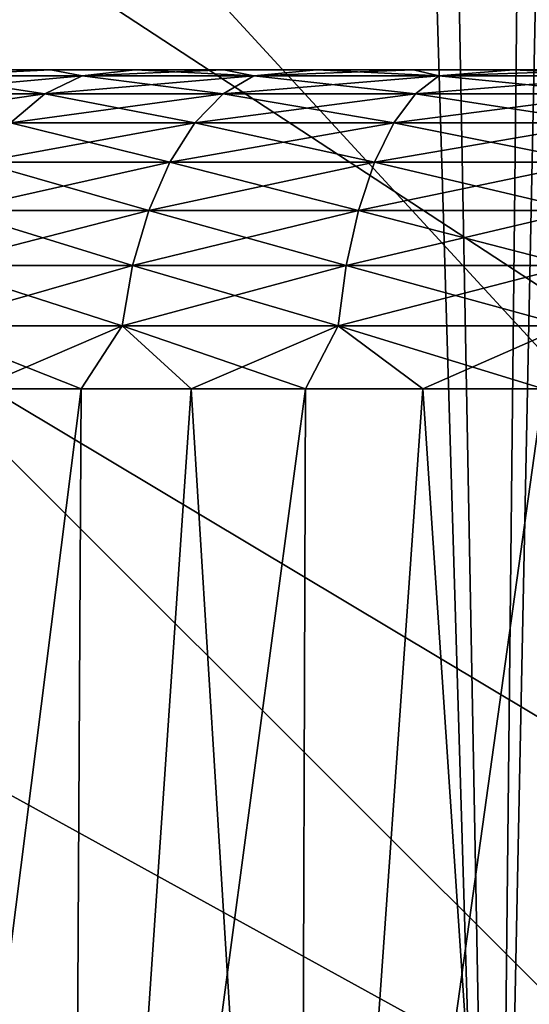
# Model space of a CAD drawing. Header units: millimetres. Extents: x -110 to 110, y 0 to 80.
# Tile 322 of 439: x 93.48 to 94.237, y 10.711 to 12.175. Entities that reach past the tile are written whole.
import ezdxf

# ---------------------------------------------------------------- set-up
doc = ezdxf.new("R2010")
doc.units = ezdxf.units.MM
doc.header["$LTSCALE"] = 59.460957
for name, color, linetype in [('13', 7, 'CONTINUOUS'), ('23', 7, 'CONTINUOUS'), ('27', 7, 'CONTINUOUS'), ('368', 7, 'CONTINUOUS'), ('369', 7, 'CONTINUOUS'), ('372', 7, 'CONTINUOUS'), ('373', 7, 'CONTINUOUS'), ('374', 7, 'CONTINUOUS'), ('378', 7, 'CONTINUOUS'), ('379', 7, 'CONTINUOUS'), ('383', 7, 'CONTINUOUS'), ('384', 7, 'CONTINUOUS'), ('4', 7, 'CONTINUOUS'), ('6', 7, 'CONTINUOUS'), ('7', 7, 'CONTINUOUS')]:
    doc.layers.add(name, color=color, linetype=linetype)

msp = doc.modelspace()

# ---------------------------------------------------------------- linework, layer by layer
at = {"layer": '13', "color": 7, "linetype": 'CONTINUOUS'}
for points in [[(94.4828, 21.8439, 52.3169), (105, 0, 52.6982), (93.8245, 21.131, 52.3294), (94.4828, 21.8439, 52.3169)], [(93.8245, 21.131, 52.3294), (105, 0, 52.6982), (89.486, 16.8675, 52.4038), (93.8245, 21.131, 52.3294)], [(89.486, 16.8675, 52.4038), (105, 0, 52.6982), (88.7616, 16.2217, 52.4151), (89.486, 16.8675, 52.4038)], [(88.7616, 16.2217, 52.4151), (105, 0, 52.6982), (87.978, 15.6491, 52.425), (88.7616, 16.2217, 52.4151)], [(87.978, 15.6491, 52.425), (105, 0, 52.6982), (87.1426, 15.1552, 52.4337), (87.978, 15.6491, 52.425)], [(87.1426, 15.1552, 52.4337), (105, 0, 52.6982), (86.2633, 14.7446, 52.4408), (87.1426, 15.1552, 52.4337)], [(86.2633, 14.7446, 52.4408), (105, 0, 52.6982), (85.3483, 14.4211, 52.4465), (86.2633, 14.7446, 52.4408)], [(85.3483, 14.4211, 52.4465), (105, 0, 52.6982), (84.4063, 14.1879, 52.4506), (85.3483, 14.4211, 52.4465)], [(84.4063, 14.1879, 52.4506), (105, 0, 52.6982), (83.4461, 14.0471, 52.453), (84.4063, 14.1879, 52.4506)], [(105, 0, 52.6982), (-105, 0, 52.6982), (83.4461, 14.0471, 52.453), (105, 0, 52.6982)]]:
    msp.add_3dface(points, dxfattribs=at)
at = {"layer": '23', "color": 7, "linetype": 'CONTINUOUS'}
for points in [[(92.5391, 37, -45.2878), (92.9744, 9.2948, -45.6226), (93.6681, 37, -44.736), (92.5391, 37, -45.2878)], [(92.9744, 9.2948, -45.6226), (94.1873, 9.2948, -45.0008), (93.6681, 37, -44.736), (92.9744, 9.2948, -45.6226)], [(93.6681, 37, -44.736), (94.1873, 9.2948, -45.0008), (94.7472, 37, -44.0919), (93.6681, 37, -44.736)], [(94.1873, 9.2948, -45.0008), (95.3411, 9.2948, -44.275), (94.7472, 37, -44.0919), (94.1873, 9.2948, -45.0008)]]:
    msp.add_3dface(points, dxfattribs=at)
at = {"layer": '27', "color": 7, "linetype": 'CONTINUOUS'}
for points in [[(92.9744, 9.2948, 45.6226), (93.3552, 37, 44.9007), (94.1873, 9.2948, 45.0008), (92.9744, 9.2948, 45.6226)], [(93.3552, 37, 44.9007), (94.4867, 37, 44.2588), (94.1873, 9.2948, 45.0008), (93.3552, 37, 44.9007)], [(94.1873, 9.2948, 45.0008), (94.4867, 37, 44.2588), (95.3411, 9.2948, 44.275), (94.1873, 9.2948, 45.0008)]]:
    msp.add_3dface(points, dxfattribs=at)
at = {"layer": '368', "color": 7, "linetype": 'CONTINUOUS'}
for points in [[(93.5262, 12.1, 33.2992), (93.4086, 12.1, 33.4087), (93.5262, 12.1, 36.7008), (93.5262, 12.1, 33.2992)], [(93.5262, 12.1, 36.7008), (93.4086, 12.1, 33.4087), (93.4086, 12.1, 36.5913), (93.5262, 12.1, 36.7008)], [(93.5262, 12.1, -33.2992), (93.4086, 12.1, -36.5913), (93.4086, 12.1, -33.4087), (93.5262, 12.1, -33.2992)], [(93.5262, 12.1, -36.7008), (93.4086, 12.1, -36.5913), (93.5262, 12.1, -33.2992), (93.5262, 12.1, -36.7008)], [(93.6513, 12.1, 33.1984), (93.5262, 12.1, 33.2992), (93.6513, 12.1, 36.8016), (93.6513, 12.1, 33.1984)], [(93.6513, 12.1, 36.8016), (93.5262, 12.1, 33.2992), (93.5262, 12.1, 36.7008), (93.6513, 12.1, 36.8016)], [(93.6513, 12.1, -33.1984), (93.5262, 12.1, -36.7008), (93.5262, 12.1, -33.2992), (93.6513, 12.1, -33.1984)], [(93.6513, 12.1, -36.8016), (93.5262, 12.1, -36.7008), (93.6513, 12.1, -33.1984), (93.6513, 12.1, -36.8016)], [(93.6913, 12.1, 34.7927), (93.7399, 12.1, 34.5905), (93.6513, 12.1, 33.1984), (93.6913, 12.1, 34.7927)], [(93.6513, 12.1, 33.1984), (93.7399, 12.1, 34.5905), (93.7832, 12.1, 33.1068), (93.6513, 12.1, 33.1984)], [(93.7832, 12.1, 36.8932), (93.675, 12.1, 35), (93.6513, 12.1, 36.8016), (93.7832, 12.1, 36.8932)], [(93.675, 12.1, 35), (93.6513, 12.1, 33.1984), (93.6513, 12.1, 36.8016), (93.675, 12.1, 35)], [(93.675, 12.1, 35), (93.6913, 12.1, 34.7927), (93.6513, 12.1, 33.1984), (93.675, 12.1, 35)], [(93.7832, 12.1, -33.1068), (93.675, 12.1, -35), (93.6513, 12.1, -33.1984), (93.7832, 12.1, -33.1068)], [(93.675, 12.1, -35), (93.6513, 12.1, -36.8016), (93.6513, 12.1, -33.1984), (93.675, 12.1, -35)], [(93.675, 12.1, -35), (93.6913, 12.1, -35.2073), (93.6513, 12.1, -36.8016), (93.675, 12.1, -35)], [(93.6913, 12.1, -35.2073), (93.7399, 12.1, -35.4095), (93.6513, 12.1, -36.8016), (93.6913, 12.1, -35.2073)], [(93.6513, 12.1, -36.8016), (93.7399, 12.1, -35.4095), (93.7832, 12.1, -36.8932), (93.6513, 12.1, -36.8016)], [(93.6913, 12.1, 35.2073), (93.675, 12.1, 35), (93.7832, 12.1, 36.8932), (93.6913, 12.1, 35.2073)], [(93.6913, 12.1, -34.7927), (93.675, 12.1, -35), (93.7832, 12.1, -33.1068), (93.6913, 12.1, -34.7927)], [(93.7399, 12.1, 35.4095), (93.6913, 12.1, 35.2073), (93.7832, 12.1, 36.8932), (93.7399, 12.1, 35.4095)], [(93.7399, 12.1, -34.5905), (93.6913, 12.1, -34.7927), (93.7832, 12.1, -33.1068), (93.7399, 12.1, -34.5905)], [(93.7399, 12.1, 34.5905), (93.8194, 12.1, 34.3984), (93.7832, 12.1, 33.1068), (93.7399, 12.1, 34.5905)], [(93.8194, 12.1, 35.6016), (93.7399, 12.1, 35.4095), (93.7832, 12.1, 36.8932), (93.8194, 12.1, 35.6016)], [(93.8194, 12.1, -34.3984), (93.7399, 12.1, -34.5905), (93.7832, 12.1, -33.1068), (93.8194, 12.1, -34.3984)], [(93.7399, 12.1, -35.4095), (93.8194, 12.1, -35.6016), (93.7832, 12.1, -36.8932), (93.7399, 12.1, -35.4095)], [(93.7832, 12.1, 33.1068), (93.8194, 12.1, 34.3984), (93.9214, 12.1, 33.0248), (93.7832, 12.1, 33.1068)], [(93.9214, 12.1, 36.9752), (93.8194, 12.1, 35.6016), (93.7832, 12.1, 36.8932), (93.9214, 12.1, 36.9752)], [(93.9214, 12.1, -33.0248), (93.8194, 12.1, -34.3984), (93.7832, 12.1, -33.1068), (93.9214, 12.1, -33.0248)], [(93.7832, 12.1, -36.8932), (93.8194, 12.1, -35.6016), (93.9214, 12.1, -36.9752), (93.7832, 12.1, -36.8932)], [(93.8194, 12.1, 34.3984), (93.9281, 12.1, 34.2212), (93.9214, 12.1, 33.0248), (93.8194, 12.1, 34.3984)], [(93.9281, 12.1, 35.7788), (93.8194, 12.1, 35.6016), (93.9214, 12.1, 36.9752), (93.9281, 12.1, 35.7788)], [(93.9281, 12.1, -34.2212), (93.8194, 12.1, -34.3984), (93.9214, 12.1, -33.0248), (93.9281, 12.1, -34.2212)], [(93.8194, 12.1, -35.6016), (93.9281, 12.1, -35.7788), (93.9214, 12.1, -36.9752), (93.8194, 12.1, -35.6016)], [(93.9281, 12.1, 34.2212), (94.0631, 12.1, 34.0631), (93.9214, 12.1, 33.0248), (93.9281, 12.1, 34.2212)], [(93.9214, 12.1, 33.0248), (94.0631, 12.1, 34.0631), (94.0651, 12.1, 32.9529), (93.9214, 12.1, 33.0248)], [(94.0651, 12.1, 37.0471), (93.9281, 12.1, 35.7788), (93.9214, 12.1, 36.9752), (94.0651, 12.1, 37.0471)], [(94.0651, 12.1, -32.9529), (93.9281, 12.1, -34.2212), (93.9214, 12.1, -33.0248), (94.0651, 12.1, -32.9529)], [(93.9214, 12.1, -36.9752), (94.0631, 12.1, -35.9369), (94.0651, 12.1, -37.0471), (93.9214, 12.1, -36.9752)], [(93.9281, 12.1, -35.7788), (94.0631, 12.1, -35.9369), (93.9214, 12.1, -36.9752), (93.9281, 12.1, -35.7788)], [(94.0631, 12.1, 35.9369), (93.9281, 12.1, 35.7788), (94.0651, 12.1, 37.0471), (94.0631, 12.1, 35.9369)], [(94.0631, 12.1, -34.0631), (93.9281, 12.1, -34.2212), (94.0651, 12.1, -32.9529), (94.0631, 12.1, -34.0631)], [(94.0631, 12.1, 34.0631), (94.2212, 12.1, 33.928), (94.0651, 12.1, 32.9529), (94.0631, 12.1, 34.0631)], [(94.2135, 12.1, 37.1086), (94.0631, 12.1, 35.9369), (94.0651, 12.1, 37.0471), (94.2135, 12.1, 37.1086)], [(94.2212, 12.1, 36.072), (94.0631, 12.1, 35.9369), (94.2135, 12.1, 37.1086), (94.2212, 12.1, 36.072)], [(94.2135, 12.1, -32.8914), (94.0631, 12.1, -34.0631), (94.0651, 12.1, -32.9529), (94.2135, 12.1, -32.8914)], [(94.2212, 12.1, -33.928), (94.0631, 12.1, -34.0631), (94.2135, 12.1, -32.8914), (94.2212, 12.1, -33.928)], [(94.0631, 12.1, -35.9369), (94.2212, 12.1, -36.072), (94.0651, 12.1, -37.0471), (94.0631, 12.1, -35.9369)], [(94.0651, 12.1, 32.9529), (94.2212, 12.1, 33.928), (94.2135, 12.1, 32.8914), (94.0651, 12.1, 32.9529)], [(94.0651, 12.1, -37.0471), (94.2212, 12.1, -36.072), (94.2135, 12.1, -37.1086), (94.0651, 12.1, -37.0471)], [(94.2135, 12.1, 32.8914), (94.2212, 12.1, 33.928), (94.3659, 12.1, 32.8407), (94.2135, 12.1, 32.8914)], [(94.3659, 12.1, 37.1593), (94.2212, 12.1, 36.072), (94.2135, 12.1, 37.1086), (94.3659, 12.1, 37.1593)], [(94.3659, 12.1, -32.8407), (94.2212, 12.1, -33.928), (94.2135, 12.1, -32.8914), (94.3659, 12.1, -32.8407)], [(94.2135, 12.1, -37.1086), (94.2212, 12.1, -36.072), (94.3659, 12.1, -37.1593), (94.2135, 12.1, -37.1086)], [(94.2212, 12.1, 33.928), (94.3985, 12.1, 33.8194), (94.3659, 12.1, 32.8407), (94.2212, 12.1, 33.928)], [(94.3985, 12.1, 36.1806), (94.2212, 12.1, 36.072), (94.3659, 12.1, 37.1593), (94.3985, 12.1, 36.1806)], [(94.3985, 12.1, -33.8194), (94.2212, 12.1, -33.928), (94.3659, 12.1, -32.8407), (94.3985, 12.1, -33.8194)], [(94.2212, 12.1, -36.072), (94.3985, 12.1, -36.1806), (94.3659, 12.1, -37.1593), (94.2212, 12.1, -36.072)]]:
    msp.add_3dface(points, dxfattribs=at)
at = {"layer": '369', "color": 7, "linetype": 'CONTINUOUS'}
for points in [[(93.243, 9.0238, 32.7102), (93.5712, 11.6262, 32.6505), (93.5569, 9.0238, 32.5005), (93.243, 9.0238, 32.7102)], [(93.4142, 11.6262, 32.7535), (93.5712, 11.6262, 32.6505), (93.243, 9.0238, 32.7102), (93.4142, 11.6262, 32.7535)], [(93.5712, 11.6262, 32.6505), (93.7349, 11.6262, 32.5585), (93.5569, 9.0238, 32.5005), (93.5712, 11.6262, 32.6505)], [(93.5569, 9.0238, 32.5005), (93.9045, 11.6262, 32.4778), (93.8955, 9.0238, 32.3335), (93.5569, 9.0238, 32.5005)], [(93.7349, 11.6262, 32.5585), (93.9045, 11.6262, 32.4778), (93.5569, 9.0238, 32.5005), (93.7349, 11.6262, 32.5585)], [(93.9045, 11.6262, 32.4778), (94.0791, 11.6262, 32.4089), (93.8955, 9.0238, 32.3335), (93.9045, 11.6262, 32.4778)], [(93.8955, 9.0238, 32.3335), (94.2581, 11.6262, 32.3521), (94.253, 9.0238, 32.2121), (93.8955, 9.0238, 32.3335)], [(94.0791, 11.6262, 32.4089), (94.2581, 11.6262, 32.3521), (93.8955, 9.0238, 32.3335), (94.0791, 11.6262, 32.4089)]]:
    msp.add_3dface(points, dxfattribs=at)
at = {"layer": '372', "color": 7, "linetype": 'CONTINUOUS'}
for points in [[(93.5569, 9.0238, 37.4995), (93.4142, 11.6262, 37.2465), (93.243, 9.0238, 37.2898), (93.5569, 9.0238, 37.4995)], [(93.5712, 11.6262, 37.3495), (93.4142, 11.6262, 37.2465), (93.5569, 9.0238, 37.4995), (93.5712, 11.6262, 37.3495)], [(93.8955, 9.0238, 37.6665), (93.7349, 11.6262, 37.4415), (93.5569, 9.0238, 37.4995), (93.8955, 9.0238, 37.6665)], [(93.7349, 11.6262, 37.4415), (93.5712, 11.6262, 37.3495), (93.5569, 9.0238, 37.4995), (93.7349, 11.6262, 37.4415)], [(93.9045, 11.6262, 37.5222), (93.7349, 11.6262, 37.4415), (93.8955, 9.0238, 37.6665), (93.9045, 11.6262, 37.5222)], [(94.0791, 11.6262, 37.5911), (93.9045, 11.6262, 37.5222), (93.8955, 9.0238, 37.6665), (94.0791, 11.6262, 37.5911)], [(94.253, 9.0238, 37.7879), (94.0791, 11.6262, 37.5911), (93.8955, 9.0238, 37.6665), (94.253, 9.0238, 37.7879)], [(94.2581, 11.6262, 37.6479), (94.0791, 11.6262, 37.5911), (94.253, 9.0238, 37.7879), (94.2581, 11.6262, 37.6479)]]:
    msp.add_3dface(points, dxfattribs=at)
at = {"layer": '373', "color": 7, "linetype": 'CONTINUOUS'}
for points in [[(93.3423, 12.0911, 33.3423), (93.5729, 12.0911, 33.1401), (93.2779, 12.0646, 33.2779), (93.3423, 12.0911, 33.3423)], [(93.2779, 12.0646, 33.2779), (93.5729, 12.0911, 33.1401), (93.5174, 12.0646, 33.0679), (93.2779, 12.0646, 33.2779)], [(93.4086, 12.1, 33.4087), (93.5262, 12.1, 33.2992), (93.3423, 12.0911, 33.3423), (93.4086, 12.1, 33.4087)], [(93.3423, 12.0911, 33.3423), (93.5262, 12.1, 33.2992), (93.5729, 12.0911, 33.1401), (93.3423, 12.0911, 33.3423)], [(93.5729, 12.0911, 33.1401), (93.8279, 12.0911, 32.9698), (93.5174, 12.0646, 33.0679), (93.5729, 12.0911, 33.1401)], [(93.5174, 12.0646, 33.0679), (93.8279, 12.0911, 32.9698), (93.7823, 12.0646, 32.8909), (93.5174, 12.0646, 33.0679)], [(93.5262, 12.1, 33.2992), (93.6513, 12.1, 33.1984), (93.5729, 12.0911, 33.1401), (93.5262, 12.1, 33.2992)], [(93.6513, 12.1, 33.1984), (93.7832, 12.1, 33.1068), (93.5729, 12.0911, 33.1401), (93.6513, 12.1, 33.1984)], [(93.5729, 12.0911, 33.1401), (93.7832, 12.1, 33.1068), (93.8279, 12.0911, 32.9698), (93.5729, 12.0911, 33.1401)], [(93.8279, 12.0911, 32.9698), (94.1029, 12.0911, 32.8342), (93.7823, 12.0646, 32.8909), (93.8279, 12.0911, 32.9698)], [(93.7823, 12.0646, 32.8909), (94.1029, 12.0911, 32.8342), (94.068, 12.0646, 32.75), (93.7823, 12.0646, 32.8909)], [(93.7832, 12.1, 33.1068), (93.9214, 12.1, 33.0248), (93.8279, 12.0911, 32.9698), (93.7832, 12.1, 33.1068)], [(93.9214, 12.1, 33.0248), (94.0651, 12.1, 32.9529), (93.8279, 12.0911, 32.9698), (93.9214, 12.1, 33.0248)], [(93.8279, 12.0911, 32.9698), (94.0651, 12.1, 32.9529), (94.1029, 12.0911, 32.8342), (93.8279, 12.0911, 32.9698)], [(94.0651, 12.1, 32.9529), (94.2135, 12.1, 32.8914), (94.1029, 12.0911, 32.8342), (94.0651, 12.1, 32.9529)], [(94.1029, 12.0911, 32.8342), (94.3933, 12.0911, 32.7356), (94.068, 12.0646, 32.75), (94.1029, 12.0911, 32.8342)], [(94.068, 12.0646, 32.75), (94.3933, 12.0911, 32.7356), (94.3697, 12.0646, 32.6476), (94.068, 12.0646, 32.75)], [(94.1029, 12.0911, 32.8342), (94.3659, 12.1, 32.8407), (94.3933, 12.0911, 32.7356), (94.1029, 12.0911, 32.8342)], [(94.2135, 12.1, 32.8914), (94.3659, 12.1, 32.8407), (94.1029, 12.0911, 32.8342), (94.2135, 12.1, 32.8914)], [(93.2779, 12.0646, 33.2779), (93.5174, 12.0646, 33.0679), (93.2183, 12.0213, 33.2183), (93.2779, 12.0646, 33.2779)], [(93.2183, 12.0213, 33.2183), (93.5174, 12.0646, 33.0679), (93.4661, 12.0213, 33.0009), (93.2183, 12.0213, 33.2183)], [(93.5174, 12.0646, 33.0679), (93.7823, 12.0646, 32.8909), (93.4661, 12.0213, 33.0009), (93.5174, 12.0646, 33.0679)], [(93.4661, 12.0213, 33.0009), (93.7823, 12.0646, 32.8909), (93.7401, 12.0213, 32.8178), (93.4661, 12.0213, 33.0009)], [(93.7823, 12.0646, 32.8909), (94.068, 12.0646, 32.75), (93.7401, 12.0213, 32.8178), (93.7823, 12.0646, 32.8909)], [(93.7401, 12.0213, 32.8178), (94.068, 12.0646, 32.75), (94.0357, 12.0213, 32.672), (93.7401, 12.0213, 32.8178)], [(94.068, 12.0646, 32.75), (94.3697, 12.0646, 32.6476), (94.0357, 12.0213, 32.672), (94.068, 12.0646, 32.75)], [(94.0357, 12.0213, 32.672), (94.3697, 12.0646, 32.6476), (94.3478, 12.0213, 32.5661), (94.0357, 12.0213, 32.672)], [(93.4206, 11.9629, 32.9417), (93.7401, 12.0213, 32.8178), (93.7028, 11.9629, 32.7531), (93.4206, 11.9629, 32.9417)], [(93.4661, 12.0213, 33.0009), (93.7401, 12.0213, 32.8178), (93.4206, 11.9629, 32.9417), (93.4661, 12.0213, 33.0009)], [(93.7401, 12.0213, 32.8178), (94.0357, 12.0213, 32.672), (93.7028, 11.9629, 32.7531), (93.7401, 12.0213, 32.8178)], [(93.7028, 11.9629, 32.7531), (94.0357, 12.0213, 32.672), (94.0071, 11.9629, 32.603), (93.7028, 11.9629, 32.7531)], [(94.0357, 12.0213, 32.672), (94.3478, 12.0213, 32.5661), (94.0071, 11.9629, 32.603), (94.0357, 12.0213, 32.672)], [(94.0071, 11.9629, 32.603), (94.3478, 12.0213, 32.5661), (94.3285, 11.9629, 32.4939), (94.0071, 11.9629, 32.603)], [(93.4206, 11.9629, 32.9417), (93.7028, 11.9629, 32.7531), (93.3826, 11.8914, 32.8922), (93.4206, 11.9629, 32.9417)], [(93.3826, 11.8914, 32.8922), (93.7028, 11.9629, 32.7531), (93.6716, 11.8914, 32.6991), (93.3826, 11.8914, 32.8922)], [(93.7028, 11.9629, 32.7531), (94.0071, 11.9629, 32.603), (93.6716, 11.8914, 32.6991), (93.7028, 11.9629, 32.7531)], [(93.6716, 11.8914, 32.6991), (94.0071, 11.9629, 32.603), (93.9833, 11.8914, 32.5454), (93.6716, 11.8914, 32.6991)], [(94.0071, 11.9629, 32.603), (94.3285, 11.9629, 32.4939), (93.9833, 11.8914, 32.5454), (94.0071, 11.9629, 32.603)], [(93.9833, 11.8914, 32.5454), (94.3285, 11.9629, 32.4939), (94.3124, 11.8914, 32.4337), (93.9833, 11.8914, 32.5454)], [(93.3826, 11.8914, 32.8922), (93.6716, 11.8914, 32.6991), (93.3536, 11.8094, 32.8543), (93.3826, 11.8914, 32.8922)], [(93.3536, 11.8094, 32.8543), (93.6716, 11.8914, 32.6991), (93.6477, 11.8094, 32.6578), (93.3536, 11.8094, 32.8543)], [(93.6716, 11.8914, 32.6991), (93.9833, 11.8914, 32.5454), (93.6477, 11.8094, 32.6578), (93.6716, 11.8914, 32.6991)], [(93.6477, 11.8094, 32.6578), (93.9833, 11.8914, 32.5454), (93.965, 11.8094, 32.5013), (93.6477, 11.8094, 32.6578)], [(93.9833, 11.8914, 32.5454), (94.3124, 11.8914, 32.4337), (93.965, 11.8094, 32.5013), (93.9833, 11.8914, 32.5454)], [(93.965, 11.8094, 32.5013), (94.3124, 11.8914, 32.4337), (94.3, 11.8094, 32.3876), (93.965, 11.8094, 32.5013)], [(93.3536, 11.8094, 32.8543), (93.6477, 11.8094, 32.6578), (93.3345, 11.7199, 32.8294), (93.3536, 11.8094, 32.8543)], [(93.3345, 11.7199, 32.8294), (93.6477, 11.8094, 32.6578), (93.632, 11.7199, 32.6306), (93.3345, 11.7199, 32.8294)], [(93.632, 11.7199, 32.6306), (93.965, 11.8094, 32.5013), (93.953, 11.7199, 32.4723), (93.632, 11.7199, 32.6306)], [(93.6477, 11.8094, 32.6578), (93.965, 11.8094, 32.5013), (93.632, 11.7199, 32.6306), (93.6477, 11.8094, 32.6578)], [(93.965, 11.8094, 32.5013), (94.3, 11.8094, 32.3876), (93.953, 11.7199, 32.4723), (93.965, 11.8094, 32.5013)], [(93.953, 11.7199, 32.4723), (94.3, 11.8094, 32.3876), (94.2919, 11.7199, 32.3573), (93.953, 11.7199, 32.4723)], [(93.4142, 11.6262, 32.7535), (93.3345, 11.7199, 32.8294), (93.632, 11.7199, 32.6306), (93.4142, 11.6262, 32.7535)], [(93.5712, 11.6262, 32.6505), (93.4142, 11.6262, 32.7535), (93.632, 11.7199, 32.6306), (93.5712, 11.6262, 32.6505)], [(93.7349, 11.6262, 32.5585), (93.5712, 11.6262, 32.6505), (93.632, 11.7199, 32.6306), (93.7349, 11.6262, 32.5585)], [(93.7349, 11.6262, 32.5585), (93.632, 11.7199, 32.6306), (93.953, 11.7199, 32.4723), (93.7349, 11.6262, 32.5585)], [(93.9045, 11.6262, 32.4778), (93.7349, 11.6262, 32.5585), (93.953, 11.7199, 32.4723), (93.9045, 11.6262, 32.4778)], [(94.0791, 11.6262, 32.4089), (93.9045, 11.6262, 32.4778), (93.953, 11.7199, 32.4723), (94.0791, 11.6262, 32.4089)], [(94.0791, 11.6262, 32.4089), (93.953, 11.7199, 32.4723), (94.2919, 11.7199, 32.3573), (94.0791, 11.6262, 32.4089)], [(94.2581, 11.6262, 32.3521), (94.0791, 11.6262, 32.4089), (94.2919, 11.7199, 32.3573), (94.2581, 11.6262, 32.3521)]]:
    msp.add_3dface(points, dxfattribs=at)
at = {"layer": '374', "color": 7, "linetype": 'CONTINUOUS'}
for points in [[(93.5174, 12.0646, 36.9321), (93.3423, 12.0911, 36.6577), (93.2779, 12.0646, 36.7221), (93.5174, 12.0646, 36.9321)], [(93.5262, 12.1, 36.7008), (93.4086, 12.1, 36.5913), (93.3423, 12.0911, 36.6577), (93.5262, 12.1, 36.7008)], [(93.5729, 12.0911, 36.8599), (93.5262, 12.1, 36.7008), (93.3423, 12.0911, 36.6577), (93.5729, 12.0911, 36.8599)], [(93.5729, 12.0911, 36.8599), (93.3423, 12.0911, 36.6577), (93.5174, 12.0646, 36.9321), (93.5729, 12.0911, 36.8599)], [(93.7823, 12.0646, 37.1091), (93.5729, 12.0911, 36.8599), (93.5174, 12.0646, 36.9321), (93.7823, 12.0646, 37.1091)], [(93.6513, 12.1, 36.8016), (93.5262, 12.1, 36.7008), (93.5729, 12.0911, 36.8599), (93.6513, 12.1, 36.8016)], [(93.8279, 12.0911, 37.0302), (93.6513, 12.1, 36.8016), (93.5729, 12.0911, 36.8599), (93.8279, 12.0911, 37.0302)], [(93.8279, 12.0911, 37.0302), (93.5729, 12.0911, 36.8599), (93.7823, 12.0646, 37.1091), (93.8279, 12.0911, 37.0302)], [(93.7832, 12.1, 36.8932), (93.6513, 12.1, 36.8016), (93.8279, 12.0911, 37.0302), (93.7832, 12.1, 36.8932)], [(94.068, 12.0646, 37.25), (93.8279, 12.0911, 37.0302), (93.7823, 12.0646, 37.1091), (94.068, 12.0646, 37.25)], [(93.9214, 12.1, 36.9752), (93.7832, 12.1, 36.8932), (93.8279, 12.0911, 37.0302), (93.9214, 12.1, 36.9752)], [(94.1029, 12.0911, 37.1658), (93.9214, 12.1, 36.9752), (93.8279, 12.0911, 37.0302), (94.1029, 12.0911, 37.1658)], [(94.1029, 12.0911, 37.1658), (93.8279, 12.0911, 37.0302), (94.068, 12.0646, 37.25), (94.1029, 12.0911, 37.1658)], [(94.0651, 12.1, 37.0471), (93.9214, 12.1, 36.9752), (94.1029, 12.0911, 37.1658), (94.0651, 12.1, 37.0471)], [(94.2135, 12.1, 37.1086), (94.0651, 12.1, 37.0471), (94.1029, 12.0911, 37.1658), (94.2135, 12.1, 37.1086)], [(94.3697, 12.0646, 37.3524), (94.1029, 12.0911, 37.1658), (94.068, 12.0646, 37.25), (94.3697, 12.0646, 37.3524)], [(94.3933, 12.0911, 37.2644), (94.2135, 12.1, 37.1086), (94.1029, 12.0911, 37.1658), (94.3933, 12.0911, 37.2644)], [(94.3933, 12.0911, 37.2644), (94.1029, 12.0911, 37.1658), (94.3697, 12.0646, 37.3524), (94.3933, 12.0911, 37.2644)], [(94.3659, 12.1, 37.1593), (94.2135, 12.1, 37.1086), (94.3933, 12.0911, 37.2644), (94.3659, 12.1, 37.1593)], [(93.5174, 12.0646, 36.9321), (93.2779, 12.0646, 36.7221), (93.4661, 12.0213, 36.9991), (93.5174, 12.0646, 36.9321)], [(93.7401, 12.0213, 37.1822), (93.5174, 12.0646, 36.9321), (93.4661, 12.0213, 36.9991), (93.7401, 12.0213, 37.1822)], [(93.7823, 12.0646, 37.1091), (93.5174, 12.0646, 36.9321), (93.7401, 12.0213, 37.1822), (93.7823, 12.0646, 37.1091)], [(94.0357, 12.0213, 37.328), (93.7823, 12.0646, 37.1091), (93.7401, 12.0213, 37.1822), (94.0357, 12.0213, 37.328)], [(94.068, 12.0646, 37.25), (93.7823, 12.0646, 37.1091), (94.0357, 12.0213, 37.328), (94.068, 12.0646, 37.25)], [(94.3478, 12.0213, 37.4339), (94.068, 12.0646, 37.25), (94.0357, 12.0213, 37.328), (94.3478, 12.0213, 37.4339)], [(94.3697, 12.0646, 37.3524), (94.068, 12.0646, 37.25), (94.3478, 12.0213, 37.4339), (94.3697, 12.0646, 37.3524)], [(93.7028, 11.9629, 37.2469), (93.4661, 12.0213, 36.9991), (93.4206, 11.9629, 37.0583), (93.7028, 11.9629, 37.2469)], [(93.7401, 12.0213, 37.1822), (93.4661, 12.0213, 36.9991), (93.7028, 11.9629, 37.2469), (93.7401, 12.0213, 37.1822)], [(94.0071, 11.9629, 37.397), (93.7401, 12.0213, 37.1822), (93.7028, 11.9629, 37.2469), (94.0071, 11.9629, 37.397)], [(94.0357, 12.0213, 37.328), (93.7401, 12.0213, 37.1822), (94.0071, 11.9629, 37.397), (94.0357, 12.0213, 37.328)], [(94.3285, 11.9629, 37.5061), (94.0357, 12.0213, 37.328), (94.0071, 11.9629, 37.397), (94.3285, 11.9629, 37.5061)], [(94.3478, 12.0213, 37.4339), (94.0357, 12.0213, 37.328), (94.3285, 11.9629, 37.5061), (94.3478, 12.0213, 37.4339)], [(93.6716, 11.8914, 37.3009), (93.4206, 11.9629, 37.0583), (93.3826, 11.8914, 37.1078), (93.6716, 11.8914, 37.3009)], [(93.7028, 11.9629, 37.2469), (93.4206, 11.9629, 37.0583), (93.6716, 11.8914, 37.3009), (93.7028, 11.9629, 37.2469)], [(93.9833, 11.8914, 37.4546), (93.7028, 11.9629, 37.2469), (93.6716, 11.8914, 37.3009), (93.9833, 11.8914, 37.4546)], [(94.0071, 11.9629, 37.397), (93.7028, 11.9629, 37.2469), (93.9833, 11.8914, 37.4546), (94.0071, 11.9629, 37.397)], [(94.3124, 11.8914, 37.5663), (94.0071, 11.9629, 37.397), (93.9833, 11.8914, 37.4546), (94.3124, 11.8914, 37.5663)], [(94.3285, 11.9629, 37.5061), (94.0071, 11.9629, 37.397), (94.3124, 11.8914, 37.5663), (94.3285, 11.9629, 37.5061)], [(93.6477, 11.8094, 37.3422), (93.3826, 11.8914, 37.1078), (93.3536, 11.8094, 37.1457), (93.6477, 11.8094, 37.3422)], [(93.6716, 11.8914, 37.3009), (93.3826, 11.8914, 37.1078), (93.6477, 11.8094, 37.3422), (93.6716, 11.8914, 37.3009)], [(93.965, 11.8094, 37.4987), (93.6716, 11.8914, 37.3009), (93.6477, 11.8094, 37.3422), (93.965, 11.8094, 37.4987)], [(93.9833, 11.8914, 37.4546), (93.6716, 11.8914, 37.3009), (93.965, 11.8094, 37.4987), (93.9833, 11.8914, 37.4546)], [(94.3, 11.8094, 37.6124), (93.9833, 11.8914, 37.4546), (93.965, 11.8094, 37.4987), (94.3, 11.8094, 37.6124)], [(94.3124, 11.8914, 37.5663), (93.9833, 11.8914, 37.4546), (94.3, 11.8094, 37.6124), (94.3124, 11.8914, 37.5663)], [(93.632, 11.7199, 37.3694), (93.3536, 11.8094, 37.1457), (93.3345, 11.7199, 37.1706), (93.632, 11.7199, 37.3694)], [(93.6477, 11.8094, 37.3422), (93.3536, 11.8094, 37.1457), (93.632, 11.7199, 37.3694), (93.6477, 11.8094, 37.3422)], [(93.953, 11.7199, 37.5277), (93.6477, 11.8094, 37.3422), (93.632, 11.7199, 37.3694), (93.953, 11.7199, 37.5277)], [(93.965, 11.8094, 37.4987), (93.6477, 11.8094, 37.3422), (93.953, 11.7199, 37.5277), (93.965, 11.8094, 37.4987)], [(94.2919, 11.7199, 37.6427), (93.965, 11.8094, 37.4987), (93.953, 11.7199, 37.5277), (94.2919, 11.7199, 37.6427)], [(94.3, 11.8094, 37.6124), (93.965, 11.8094, 37.4987), (94.2919, 11.7199, 37.6427), (94.3, 11.8094, 37.6124)], [(93.5712, 11.6262, 37.3495), (93.632, 11.7199, 37.3694), (93.3345, 11.7199, 37.1706), (93.5712, 11.6262, 37.3495)], [(93.4142, 11.6262, 37.2465), (93.5712, 11.6262, 37.3495), (93.3345, 11.7199, 37.1706), (93.4142, 11.6262, 37.2465)], [(93.5712, 11.6262, 37.3495), (93.7349, 11.6262, 37.4415), (93.632, 11.7199, 37.3694), (93.5712, 11.6262, 37.3495)], [(93.9045, 11.6262, 37.5222), (93.953, 11.7199, 37.5277), (93.632, 11.7199, 37.3694), (93.9045, 11.6262, 37.5222)], [(93.7349, 11.6262, 37.4415), (93.9045, 11.6262, 37.5222), (93.632, 11.7199, 37.3694), (93.7349, 11.6262, 37.4415)], [(93.9045, 11.6262, 37.5222), (94.0791, 11.6262, 37.5911), (93.953, 11.7199, 37.5277), (93.9045, 11.6262, 37.5222)], [(94.2581, 11.6262, 37.6479), (94.2919, 11.7199, 37.6427), (93.953, 11.7199, 37.5277), (94.2581, 11.6262, 37.6479)], [(94.0791, 11.6262, 37.5911), (94.2581, 11.6262, 37.6479), (93.953, 11.7199, 37.5277), (94.0791, 11.6262, 37.5911)]]:
    msp.add_3dface(points, dxfattribs=at)
at = {"layer": '378', "color": 7, "linetype": 'CONTINUOUS'}
for points in [[(93.243, 9.0238, -37.2898), (93.5712, 11.6262, -37.3495), (93.5569, 9.0238, -37.4995), (93.243, 9.0238, -37.2898)], [(93.4142, 11.6262, -37.2465), (93.5712, 11.6262, -37.3495), (93.243, 9.0238, -37.2898), (93.4142, 11.6262, -37.2465)], [(93.5712, 11.6262, -37.3495), (93.7349, 11.6262, -37.4415), (93.5569, 9.0238, -37.4995), (93.5712, 11.6262, -37.3495)], [(93.5569, 9.0238, -37.4995), (93.9045, 11.6262, -37.5222), (93.8955, 9.0238, -37.6665), (93.5569, 9.0238, -37.4995)], [(93.7349, 11.6262, -37.4415), (93.9045, 11.6262, -37.5222), (93.5569, 9.0238, -37.4995), (93.7349, 11.6262, -37.4415)], [(93.9045, 11.6262, -37.5222), (94.0791, 11.6262, -37.5911), (93.8955, 9.0238, -37.6665), (93.9045, 11.6262, -37.5222)], [(93.8955, 9.0238, -37.6665), (94.2581, 11.6262, -37.6479), (94.253, 9.0238, -37.7879), (93.8955, 9.0238, -37.6665)], [(94.0791, 11.6262, -37.5911), (94.2581, 11.6262, -37.6479), (93.8955, 9.0238, -37.6665), (94.0791, 11.6262, -37.5911)]]:
    msp.add_3dface(points, dxfattribs=at)
at = {"layer": '379', "color": 7, "linetype": 'CONTINUOUS'}
for points in [[(93.5569, 9.0238, -32.5005), (93.4142, 11.6262, -32.7535), (93.243, 9.0238, -32.7102), (93.5569, 9.0238, -32.5005)], [(93.5712, 11.6262, -32.6505), (93.4142, 11.6262, -32.7535), (93.5569, 9.0238, -32.5005), (93.5712, 11.6262, -32.6505)], [(93.7349, 11.6262, -32.5585), (93.5712, 11.6262, -32.6505), (93.5569, 9.0238, -32.5005), (93.7349, 11.6262, -32.5585)], [(93.8955, 9.0238, -32.3335), (93.7349, 11.6262, -32.5585), (93.5569, 9.0238, -32.5005), (93.8955, 9.0238, -32.3335)], [(93.9045, 11.6262, -32.4778), (93.7349, 11.6262, -32.5585), (93.8955, 9.0238, -32.3335), (93.9045, 11.6262, -32.4778)], [(94.253, 9.0238, -32.2121), (94.0791, 11.6262, -32.4089), (93.8955, 9.0238, -32.3335), (94.253, 9.0238, -32.2121)], [(94.0791, 11.6262, -32.4089), (93.9045, 11.6262, -32.4778), (93.8955, 9.0238, -32.3335), (94.0791, 11.6262, -32.4089)], [(94.2581, 11.6262, -32.3521), (94.0791, 11.6262, -32.4089), (94.253, 9.0238, -32.2121), (94.2581, 11.6262, -32.3521)]]:
    msp.add_3dface(points, dxfattribs=at)
at = {"layer": '383', "color": 7, "linetype": 'CONTINUOUS'}
for points in [[(93.2779, 12.0646, -36.7221), (93.5729, 12.0911, -36.8599), (93.5174, 12.0646, -36.9321), (93.2779, 12.0646, -36.7221)], [(93.3423, 12.0911, -36.6577), (93.5729, 12.0911, -36.8599), (93.2779, 12.0646, -36.7221), (93.3423, 12.0911, -36.6577)], [(93.3423, 12.0911, -36.6577), (93.5262, 12.1, -36.7008), (93.5729, 12.0911, -36.8599), (93.3423, 12.0911, -36.6577)], [(93.4086, 12.1, -36.5913), (93.5262, 12.1, -36.7008), (93.3423, 12.0911, -36.6577), (93.4086, 12.1, -36.5913)], [(93.5174, 12.0646, -36.9321), (93.8279, 12.0911, -37.0302), (93.7823, 12.0646, -37.1091), (93.5174, 12.0646, -36.9321)], [(93.5729, 12.0911, -36.8599), (93.8279, 12.0911, -37.0302), (93.5174, 12.0646, -36.9321), (93.5729, 12.0911, -36.8599)], [(93.5262, 12.1, -36.7008), (93.6513, 12.1, -36.8016), (93.5729, 12.0911, -36.8599), (93.5262, 12.1, -36.7008)], [(93.6513, 12.1, -36.8016), (93.7832, 12.1, -36.8932), (93.5729, 12.0911, -36.8599), (93.6513, 12.1, -36.8016)], [(93.5729, 12.0911, -36.8599), (93.7832, 12.1, -36.8932), (93.8279, 12.0911, -37.0302), (93.5729, 12.0911, -36.8599)], [(93.8279, 12.0911, -37.0302), (94.1029, 12.0911, -37.1658), (93.7823, 12.0646, -37.1091), (93.8279, 12.0911, -37.0302)], [(93.7823, 12.0646, -37.1091), (94.1029, 12.0911, -37.1658), (94.068, 12.0646, -37.25), (93.7823, 12.0646, -37.1091)], [(93.7832, 12.1, -36.8932), (93.9214, 12.1, -36.9752), (93.8279, 12.0911, -37.0302), (93.7832, 12.1, -36.8932)], [(93.9214, 12.1, -36.9752), (94.0651, 12.1, -37.0471), (93.8279, 12.0911, -37.0302), (93.9214, 12.1, -36.9752)], [(93.8279, 12.0911, -37.0302), (94.0651, 12.1, -37.0471), (94.1029, 12.0911, -37.1658), (93.8279, 12.0911, -37.0302)], [(94.0651, 12.1, -37.0471), (94.2135, 12.1, -37.1086), (94.1029, 12.0911, -37.1658), (94.0651, 12.1, -37.0471)], [(94.1029, 12.0911, -37.1658), (94.3933, 12.0911, -37.2644), (94.068, 12.0646, -37.25), (94.1029, 12.0911, -37.1658)], [(94.068, 12.0646, -37.25), (94.3933, 12.0911, -37.2644), (94.3697, 12.0646, -37.3524), (94.068, 12.0646, -37.25)], [(94.2135, 12.1, -37.1086), (94.3659, 12.1, -37.1593), (94.1029, 12.0911, -37.1658), (94.2135, 12.1, -37.1086)], [(94.1029, 12.0911, -37.1658), (94.3659, 12.1, -37.1593), (94.3933, 12.0911, -37.2644), (94.1029, 12.0911, -37.1658)], [(93.2779, 12.0646, -36.7221), (93.5174, 12.0646, -36.9321), (93.2183, 12.0213, -36.7817), (93.2779, 12.0646, -36.7221)], [(93.2183, 12.0213, -36.7817), (93.5174, 12.0646, -36.9321), (93.4661, 12.0213, -36.9991), (93.2183, 12.0213, -36.7817)], [(93.5174, 12.0646, -36.9321), (93.7823, 12.0646, -37.1091), (93.4661, 12.0213, -36.9991), (93.5174, 12.0646, -36.9321)], [(93.4661, 12.0213, -36.9991), (93.7823, 12.0646, -37.1091), (93.7401, 12.0213, -37.1822), (93.4661, 12.0213, -36.9991)], [(93.7823, 12.0646, -37.1091), (94.068, 12.0646, -37.25), (93.7401, 12.0213, -37.1822), (93.7823, 12.0646, -37.1091)], [(93.7401, 12.0213, -37.1822), (94.068, 12.0646, -37.25), (94.0357, 12.0213, -37.328), (93.7401, 12.0213, -37.1822)], [(94.068, 12.0646, -37.25), (94.3697, 12.0646, -37.3524), (94.0357, 12.0213, -37.328), (94.068, 12.0646, -37.25)], [(94.0357, 12.0213, -37.328), (94.3697, 12.0646, -37.3524), (94.3478, 12.0213, -37.4339), (94.0357, 12.0213, -37.328)], [(93.4206, 11.9629, -37.0583), (93.7401, 12.0213, -37.1822), (93.7028, 11.9629, -37.2469), (93.4206, 11.9629, -37.0583)], [(93.4661, 12.0213, -36.9991), (93.7401, 12.0213, -37.1822), (93.4206, 11.9629, -37.0583), (93.4661, 12.0213, -36.9991)], [(93.7028, 11.9629, -37.2469), (94.0357, 12.0213, -37.328), (94.0071, 11.9629, -37.397), (93.7028, 11.9629, -37.2469)], [(93.7401, 12.0213, -37.1822), (94.0357, 12.0213, -37.328), (93.7028, 11.9629, -37.2469), (93.7401, 12.0213, -37.1822)], [(94.0357, 12.0213, -37.328), (94.3478, 12.0213, -37.4339), (94.0071, 11.9629, -37.397), (94.0357, 12.0213, -37.328)], [(94.0071, 11.9629, -37.397), (94.3478, 12.0213, -37.4339), (94.3285, 11.9629, -37.5061), (94.0071, 11.9629, -37.397)], [(93.4206, 11.9629, -37.0583), (93.7028, 11.9629, -37.2469), (93.3826, 11.8914, -37.1078), (93.4206, 11.9629, -37.0583)], [(93.3826, 11.8914, -37.1078), (93.7028, 11.9629, -37.2469), (93.6716, 11.8914, -37.3009), (93.3826, 11.8914, -37.1078)], [(93.7028, 11.9629, -37.2469), (94.0071, 11.9629, -37.397), (93.6716, 11.8914, -37.3009), (93.7028, 11.9629, -37.2469)], [(93.6716, 11.8914, -37.3009), (94.0071, 11.9629, -37.397), (93.9833, 11.8914, -37.4546), (93.6716, 11.8914, -37.3009)], [(94.0071, 11.9629, -37.397), (94.3285, 11.9629, -37.5061), (93.9833, 11.8914, -37.4546), (94.0071, 11.9629, -37.397)], [(93.9833, 11.8914, -37.4546), (94.3285, 11.9629, -37.5061), (94.3124, 11.8914, -37.5663), (93.9833, 11.8914, -37.4546)], [(93.3536, 11.8094, -37.1457), (93.6716, 11.8914, -37.3009), (93.6477, 11.8094, -37.3422), (93.3536, 11.8094, -37.1457)], [(93.3826, 11.8914, -37.1078), (93.6716, 11.8914, -37.3009), (93.3536, 11.8094, -37.1457), (93.3826, 11.8914, -37.1078)], [(93.6477, 11.8094, -37.3422), (93.9833, 11.8914, -37.4546), (93.965, 11.8094, -37.4987), (93.6477, 11.8094, -37.3422)], [(93.6716, 11.8914, -37.3009), (93.9833, 11.8914, -37.4546), (93.6477, 11.8094, -37.3422), (93.6716, 11.8914, -37.3009)], [(93.9833, 11.8914, -37.4546), (94.3124, 11.8914, -37.5663), (93.965, 11.8094, -37.4987), (93.9833, 11.8914, -37.4546)], [(93.965, 11.8094, -37.4987), (94.3124, 11.8914, -37.5663), (94.3, 11.8094, -37.6124), (93.965, 11.8094, -37.4987)], [(93.3345, 11.7199, -37.1706), (93.6477, 11.8094, -37.3422), (93.632, 11.7199, -37.3694), (93.3345, 11.7199, -37.1706)], [(93.3536, 11.8094, -37.1457), (93.6477, 11.8094, -37.3422), (93.3345, 11.7199, -37.1706), (93.3536, 11.8094, -37.1457)], [(93.632, 11.7199, -37.3694), (93.965, 11.8094, -37.4987), (93.953, 11.7199, -37.5277), (93.632, 11.7199, -37.3694)], [(93.6477, 11.8094, -37.3422), (93.965, 11.8094, -37.4987), (93.632, 11.7199, -37.3694), (93.6477, 11.8094, -37.3422)], [(93.953, 11.7199, -37.5277), (94.3, 11.8094, -37.6124), (94.2919, 11.7199, -37.6427), (93.953, 11.7199, -37.5277)], [(93.965, 11.8094, -37.4987), (94.3, 11.8094, -37.6124), (93.953, 11.7199, -37.5277), (93.965, 11.8094, -37.4987)], [(93.4142, 11.6262, -37.2465), (93.3345, 11.7199, -37.1706), (93.632, 11.7199, -37.3694), (93.4142, 11.6262, -37.2465)], [(93.5712, 11.6262, -37.3495), (93.4142, 11.6262, -37.2465), (93.632, 11.7199, -37.3694), (93.5712, 11.6262, -37.3495)], [(93.7349, 11.6262, -37.4415), (93.5712, 11.6262, -37.3495), (93.632, 11.7199, -37.3694), (93.7349, 11.6262, -37.4415)], [(93.7349, 11.6262, -37.4415), (93.632, 11.7199, -37.3694), (93.953, 11.7199, -37.5277), (93.7349, 11.6262, -37.4415)], [(93.9045, 11.6262, -37.5222), (93.7349, 11.6262, -37.4415), (93.953, 11.7199, -37.5277), (93.9045, 11.6262, -37.5222)], [(94.0791, 11.6262, -37.5911), (93.9045, 11.6262, -37.5222), (93.953, 11.7199, -37.5277), (94.0791, 11.6262, -37.5911)], [(94.0791, 11.6262, -37.5911), (93.953, 11.7199, -37.5277), (94.2919, 11.7199, -37.6427), (94.0791, 11.6262, -37.5911)], [(94.2581, 11.6262, -37.6479), (94.0791, 11.6262, -37.5911), (94.2919, 11.7199, -37.6427), (94.2581, 11.6262, -37.6479)]]:
    msp.add_3dface(points, dxfattribs=at)
at = {"layer": '384', "color": 7, "linetype": 'CONTINUOUS'}
for points in [[(93.5174, 12.0646, -33.0679), (93.3423, 12.0911, -33.3423), (93.2779, 12.0646, -33.2779), (93.5174, 12.0646, -33.0679)], [(93.5262, 12.1, -33.2992), (93.4086, 12.1, -33.4087), (93.3423, 12.0911, -33.3423), (93.5262, 12.1, -33.2992)], [(93.5729, 12.0911, -33.1401), (93.5262, 12.1, -33.2992), (93.3423, 12.0911, -33.3423), (93.5729, 12.0911, -33.1401)], [(93.5729, 12.0911, -33.1401), (93.3423, 12.0911, -33.3423), (93.5174, 12.0646, -33.0679), (93.5729, 12.0911, -33.1401)], [(93.7823, 12.0646, -32.8909), (93.5729, 12.0911, -33.1401), (93.5174, 12.0646, -33.0679), (93.7823, 12.0646, -32.8909)], [(93.6513, 12.1, -33.1984), (93.5262, 12.1, -33.2992), (93.5729, 12.0911, -33.1401), (93.6513, 12.1, -33.1984)], [(93.8279, 12.0911, -32.9698), (93.6513, 12.1, -33.1984), (93.5729, 12.0911, -33.1401), (93.8279, 12.0911, -32.9698)], [(93.8279, 12.0911, -32.9698), (93.5729, 12.0911, -33.1401), (93.7823, 12.0646, -32.8909), (93.8279, 12.0911, -32.9698)], [(93.7832, 12.1, -33.1068), (93.6513, 12.1, -33.1984), (93.8279, 12.0911, -32.9698), (93.7832, 12.1, -33.1068)], [(94.068, 12.0646, -32.75), (93.8279, 12.0911, -32.9698), (93.7823, 12.0646, -32.8909), (94.068, 12.0646, -32.75)], [(93.9214, 12.1, -33.0248), (93.7832, 12.1, -33.1068), (93.8279, 12.0911, -32.9698), (93.9214, 12.1, -33.0248)], [(94.1029, 12.0911, -32.8342), (93.9214, 12.1, -33.0248), (93.8279, 12.0911, -32.9698), (94.1029, 12.0911, -32.8342)], [(94.1029, 12.0911, -32.8342), (93.8279, 12.0911, -32.9698), (94.068, 12.0646, -32.75), (94.1029, 12.0911, -32.8342)], [(94.0651, 12.1, -32.9529), (93.9214, 12.1, -33.0248), (94.1029, 12.0911, -32.8342), (94.0651, 12.1, -32.9529)], [(94.2135, 12.1, -32.8914), (94.0651, 12.1, -32.9529), (94.1029, 12.0911, -32.8342), (94.2135, 12.1, -32.8914)], [(94.3697, 12.0646, -32.6476), (94.1029, 12.0911, -32.8342), (94.068, 12.0646, -32.75), (94.3697, 12.0646, -32.6476)], [(94.3933, 12.0911, -32.7356), (94.2135, 12.1, -32.8914), (94.1029, 12.0911, -32.8342), (94.3933, 12.0911, -32.7356)], [(94.3933, 12.0911, -32.7356), (94.1029, 12.0911, -32.8342), (94.3697, 12.0646, -32.6476), (94.3933, 12.0911, -32.7356)], [(94.3659, 12.1, -32.8407), (94.2135, 12.1, -32.8914), (94.3933, 12.0911, -32.7356), (94.3659, 12.1, -32.8407)], [(93.5174, 12.0646, -33.0679), (93.2779, 12.0646, -33.2779), (93.4661, 12.0213, -33.0009), (93.5174, 12.0646, -33.0679)], [(93.7401, 12.0213, -32.8178), (93.5174, 12.0646, -33.0679), (93.4661, 12.0213, -33.0009), (93.7401, 12.0213, -32.8178)], [(93.7823, 12.0646, -32.8909), (93.5174, 12.0646, -33.0679), (93.7401, 12.0213, -32.8178), (93.7823, 12.0646, -32.8909)], [(94.0357, 12.0213, -32.672), (93.7823, 12.0646, -32.8909), (93.7401, 12.0213, -32.8178), (94.0357, 12.0213, -32.672)], [(94.068, 12.0646, -32.75), (93.7823, 12.0646, -32.8909), (94.0357, 12.0213, -32.672), (94.068, 12.0646, -32.75)], [(94.3478, 12.0213, -32.5661), (94.068, 12.0646, -32.75), (94.0357, 12.0213, -32.672), (94.3478, 12.0213, -32.5661)], [(94.3697, 12.0646, -32.6476), (94.068, 12.0646, -32.75), (94.3478, 12.0213, -32.5661), (94.3697, 12.0646, -32.6476)], [(93.7028, 11.9629, -32.7531), (93.4661, 12.0213, -33.0009), (93.4206, 11.9629, -32.9417), (93.7028, 11.9629, -32.7531)], [(93.7401, 12.0213, -32.8178), (93.4661, 12.0213, -33.0009), (93.7028, 11.9629, -32.7531), (93.7401, 12.0213, -32.8178)], [(94.0071, 11.9629, -32.603), (93.7401, 12.0213, -32.8178), (93.7028, 11.9629, -32.7531), (94.0071, 11.9629, -32.603)], [(94.0357, 12.0213, -32.672), (93.7401, 12.0213, -32.8178), (94.0071, 11.9629, -32.603), (94.0357, 12.0213, -32.672)], [(94.3285, 11.9629, -32.4939), (94.0357, 12.0213, -32.672), (94.0071, 11.9629, -32.603), (94.3285, 11.9629, -32.4939)], [(94.3478, 12.0213, -32.5661), (94.0357, 12.0213, -32.672), (94.3285, 11.9629, -32.4939), (94.3478, 12.0213, -32.5661)], [(93.6716, 11.8914, -32.6991), (93.4206, 11.9629, -32.9417), (93.3826, 11.8914, -32.8922), (93.6716, 11.8914, -32.6991)], [(93.7028, 11.9629, -32.7531), (93.4206, 11.9629, -32.9417), (93.6716, 11.8914, -32.6991), (93.7028, 11.9629, -32.7531)], [(93.9833, 11.8914, -32.5454), (93.7028, 11.9629, -32.7531), (93.6716, 11.8914, -32.6991), (93.9833, 11.8914, -32.5454)], [(94.0071, 11.9629, -32.603), (93.7028, 11.9629, -32.7531), (93.9833, 11.8914, -32.5454), (94.0071, 11.9629, -32.603)], [(94.3124, 11.8914, -32.4337), (94.0071, 11.9629, -32.603), (93.9833, 11.8914, -32.5454), (94.3124, 11.8914, -32.4337)], [(94.3285, 11.9629, -32.4939), (94.0071, 11.9629, -32.603), (94.3124, 11.8914, -32.4337), (94.3285, 11.9629, -32.4939)], [(93.6477, 11.8094, -32.6578), (93.3826, 11.8914, -32.8922), (93.3536, 11.8094, -32.8543), (93.6477, 11.8094, -32.6578)], [(93.6716, 11.8914, -32.6991), (93.3826, 11.8914, -32.8922), (93.6477, 11.8094, -32.6578), (93.6716, 11.8914, -32.6991)], [(93.965, 11.8094, -32.5013), (93.6716, 11.8914, -32.6991), (93.6477, 11.8094, -32.6578), (93.965, 11.8094, -32.5013)], [(93.9833, 11.8914, -32.5454), (93.6716, 11.8914, -32.6991), (93.965, 11.8094, -32.5013), (93.9833, 11.8914, -32.5454)], [(94.3, 11.8094, -32.3876), (93.9833, 11.8914, -32.5454), (93.965, 11.8094, -32.5013), (94.3, 11.8094, -32.3876)], [(94.3124, 11.8914, -32.4337), (93.9833, 11.8914, -32.5454), (94.3, 11.8094, -32.3876), (94.3124, 11.8914, -32.4337)], [(93.632, 11.7199, -32.6306), (93.3536, 11.8094, -32.8543), (93.3345, 11.7199, -32.8294), (93.632, 11.7199, -32.6306)], [(93.6477, 11.8094, -32.6578), (93.3536, 11.8094, -32.8543), (93.632, 11.7199, -32.6306), (93.6477, 11.8094, -32.6578)], [(93.953, 11.7199, -32.4723), (93.6477, 11.8094, -32.6578), (93.632, 11.7199, -32.6306), (93.953, 11.7199, -32.4723)], [(93.965, 11.8094, -32.5013), (93.6477, 11.8094, -32.6578), (93.953, 11.7199, -32.4723), (93.965, 11.8094, -32.5013)], [(94.2919, 11.7199, -32.3573), (93.965, 11.8094, -32.5013), (93.953, 11.7199, -32.4723), (94.2919, 11.7199, -32.3573)], [(94.3, 11.8094, -32.3876), (93.965, 11.8094, -32.5013), (94.2919, 11.7199, -32.3573), (94.3, 11.8094, -32.3876)], [(93.5712, 11.6262, -32.6505), (93.632, 11.7199, -32.6306), (93.3345, 11.7199, -32.8294), (93.5712, 11.6262, -32.6505)], [(93.4142, 11.6262, -32.7535), (93.5712, 11.6262, -32.6505), (93.3345, 11.7199, -32.8294), (93.4142, 11.6262, -32.7535)], [(93.5712, 11.6262, -32.6505), (93.7349, 11.6262, -32.5585), (93.632, 11.7199, -32.6306), (93.5712, 11.6262, -32.6505)], [(93.9045, 11.6262, -32.4778), (93.953, 11.7199, -32.4723), (93.632, 11.7199, -32.6306), (93.9045, 11.6262, -32.4778)], [(93.7349, 11.6262, -32.5585), (93.9045, 11.6262, -32.4778), (93.632, 11.7199, -32.6306), (93.7349, 11.6262, -32.5585)], [(93.9045, 11.6262, -32.4778), (94.0791, 11.6262, -32.4089), (93.953, 11.7199, -32.4723), (93.9045, 11.6262, -32.4778)], [(94.0791, 11.6262, -32.4089), (94.2581, 11.6262, -32.3521), (93.953, 11.7199, -32.4723), (94.0791, 11.6262, -32.4089)], [(94.2581, 11.6262, -32.3521), (94.2919, 11.7199, -32.3573), (93.953, 11.7199, -32.4723), (94.2581, 11.6262, -32.3521)]]:
    msp.add_3dface(points, dxfattribs=at)
at = {"layer": '4', "color": 7, "linetype": 'CONTINUOUS'}
for points in [[(94.7056, 23.6058, 55), (94.1362, 22.7346, 55), (105.7, 4.2827, 55), (94.7056, 23.6058, 55)], [(94.1362, 22.7346, 55), (93.4937, 21.9157, 55), (105.7, 4.2827, 55), (94.1362, 22.7346, 55)], [(93.4937, 21.9157, 55), (92.789, 21.1611, 55), (105.7, 4.2827, 55), (93.4937, 21.9157, 55)], [(92.789, 21.1611, 55), (89.7792, 18.2034, 55), (105.7, 4.2827, 55), (92.789, 21.1611, 55)], [(89.7792, 18.2034, 55), (89.0124, 17.5119, 55), (105.7, 4.2827, 55), (89.7792, 18.2034, 55)], [(89.0124, 17.5119, 55), (88.1825, 16.8839, 55), (105.7, 4.2827, 55), (89.0124, 17.5119, 55)], [(88.1825, 16.8839, 55), (87.3014, 16.3298, 55), (105.7, 4.2827, 55), (88.1825, 16.8839, 55)], [(87.3014, 16.3298, 55), (86.3758, 15.8537, 55), (105.7, 4.2827, 55), (87.3014, 16.3298, 55)], [(86.3758, 15.8537, 55), (85.4126, 15.4593, 55), (105.7, 4.2827, 55), (86.3758, 15.8537, 55)], [(85.4126, 15.4593, 55), (84.419, 15.1495, 55), (105.7, 4.2827, 55), (85.4126, 15.4593, 55)], [(84.419, 15.1495, 55), (83.4023, 14.9266, 55), (105.7, 4.2827, 55), (84.419, 15.1495, 55)], [(83.4023, 14.9266, 55), (82.3702, 14.7922, 55), (105.7, 4.2827, 55), (83.4023, 14.9266, 55)], [(105.7, 4.2827, 55), (-82.3629, 14.7916, 55), (-105.7, 4.2827, 55), (105.7, 4.2827, 55)], [(-81.3314, 14.7473, 55), (-82.3629, 14.7916, 55), (105.7, 4.2827, 55), (-81.3314, 14.7473, 55)], [(82.3702, 14.7922, 55), (81.3314, 14.7473, 55), (105.7, 4.2827, 55), (82.3702, 14.7922, 55)], [(47.4027, 14.7473, 55), (-81.3314, 14.7473, 55), (105.7, 4.2827, 55), (47.4027, 14.7473, 55)], [(55.5973, 14.7473, 55), (47.4027, 14.7473, 55), (105.7, 4.2827, 55), (55.5973, 14.7473, 55)], [(81.3314, 14.7473, 55), (55.5973, 14.7473, 55), (105.7, 4.2827, 55), (81.3314, 14.7473, 55)]]:
    msp.add_3dface(points, dxfattribs=at)
at = {"layer": '6', "color": 7, "linetype": 'CONTINUOUS'}
for points in [[(110, 0, -55), (-110, 0, -55), (110, 80, -55), (110, 0, -55)], [(110, 80, -55), (-110, 0, -55), (-110, 80, -55), (110, 80, -55)]]:
    msp.add_3dface(points, dxfattribs=at)
at = {"layer": '7', "color": 7, "linetype": 'CONTINUOUS'}
for points in [[(93.8245, 21.131, -52.3294), (105, 0, -52.6982), (94.4828, 21.8439, -52.3169), (93.8245, 21.131, -52.3294)], [(89.486, 16.8675, -52.4038), (105, 0, -52.6982), (93.8245, 21.131, -52.3294), (89.486, 16.8675, -52.4038)], [(88.7616, 16.2217, -52.4151), (105, 0, -52.6982), (89.486, 16.8675, -52.4038), (88.7616, 16.2217, -52.4151)], [(87.978, 15.6491, -52.425), (105, 0, -52.6982), (88.7616, 16.2217, -52.4151), (87.978, 15.6491, -52.425)], [(87.1426, 15.1552, -52.4337), (105, 0, -52.6982), (87.978, 15.6491, -52.425), (87.1426, 15.1552, -52.4337)], [(86.2633, 14.7446, -52.4408), (105, 0, -52.6982), (87.1426, 15.1552, -52.4337), (86.2633, 14.7446, -52.4408)], [(85.3483, 14.4211, -52.4465), (105, 0, -52.6982), (86.2633, 14.7446, -52.4408), (85.3483, 14.4211, -52.4465)], [(84.4063, 14.1879, -52.4506), (105, 0, -52.6982), (85.3483, 14.4211, -52.4465), (84.4063, 14.1879, -52.4506)], [(83.4461, 14.0471, -52.453), (105, 0, -52.6982), (84.4063, 14.1879, -52.4506), (83.4461, 14.0471, -52.453)], [(-105, 0, -52.6982), (105, 0, -52.6982), (-83.4461, 14.0471, -52.453), (-105, 0, -52.6982)], [(-83.4461, 14.0471, -52.453), (105, 0, -52.6982), (-82.4769, 14, -52.4538), (-83.4461, 14.0471, -52.453)], [(82.4769, 14, -52.4538), (105, 0, -52.6982), (83.4461, 14.0471, -52.453), (82.4769, 14, -52.4538)], [(105, 0, -52.6982), (82.4769, 14, -52.4538), (-82.4769, 14, -52.4538), (105, 0, -52.6982)]]:
    msp.add_3dface(points, dxfattribs=at)

doc.saveas('drawing.dxf')
